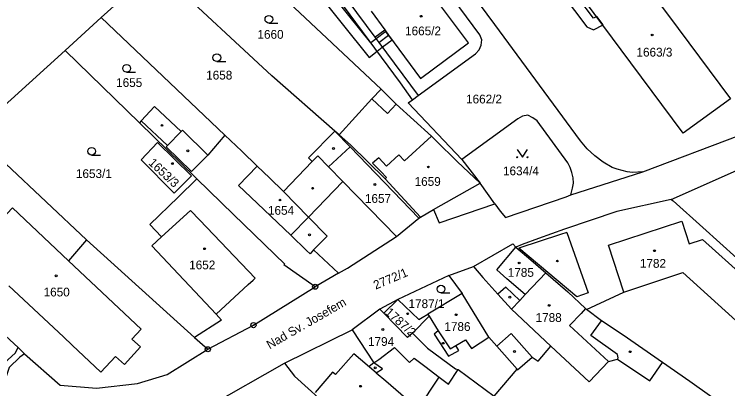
# Model space of a CAD drawing. Extents: x -644096 to -634268, y -1141430 to -1133463.
# Drawn here: x -638620.8 to -638482.7, y -1138797.1 to -1138724.5 of the extents above; entities that cross this region are included whole.
import ezdxf

# ---------------------------------------------------------------- set-up
doc = ezdxf.new("R2010")
doc.units = 0
for name, color, linetype in [('_CIVIL_CONSTRUCTION', 7, 'Continuous'), ('B_Hranice _3D', 7, 'Continuous'), ('M_Svah_Nasyp', 7, 'Continuous'), ('M_Svah_Zarez', 7, 'Continuous'), ('svrsek_osa_sjezdy', 7, 'Continuous'), ('svrsek_osa_terminal_VRT', 7, 'Continuous'), ('svrsek_osa_VRT', 7, 'Continuous'), ('svrsek_popisy_VRT', 7, 'Continuous'), ('terminal_VRT', 7, 'Continuous')]:
    doc.layers.add(name, color=color, linetype=linetype)

msp = doc.modelspace()

# ---------------------------------------------------------------- linework, layer by layer
at = {"layer": '_CIVIL_CONSTRUCTION'}
for centre, radius in [((-638562.53, -1138777.32), 0.5), ((-638562.53, -1138777.32), 0.0303), ((-638574.48, -1138784.76), 0.5), ((-638574.48, -1138784.76), 0.0303), ((-638583.32, -1138789.44), 0.5), ((-638583.32, -1138789.44), 0.0303)]:
    msp.add_circle(centre, radius, dxfattribs=at)
at = {"layer": 'B_Hranice _3D'}
for points in [[(-638516.88, -1138717.65), (-638509.92, -1138726.99), (-638508.68, -1138727.58), (-638506.81, -1138726.61), (-638508.02, -1138724.98), (-638508.67, -1138725.32), (-638514.71, -1138717.22)], [(-638562.78, -1138719.47), (-638552.11, -1138732.89), (-638550.55, -1138731.7), (-638549.55, -1138730.93), (-638547.64, -1138729.47), (-638548.31, -1138728.56), (-638548.83, -1138727.86), (-638550.74, -1138729.32), (-638551.74, -1138730.09), (-638560.55, -1138719.07)]]:
    msp.add_lwpolyline(points, dxfattribs=at)
at = {"layer": 'M_Svah_Nasyp'}
for p, q in [((-638551, -1138728.97), (-638549.06, -1138727.54)), ((-638550.21, -1138730.03), (-638548.31, -1138728.56)), ((-638551.53, -1138740.94), (-638548.55, -1138743.79)), ((-638543.67, -1138741.08), (-638542.62, -1138740.29)), ((-638548.55, -1138743.79), (-638546.84, -1138741.93)), ((-638591.13, -1138749.95), (-638596.21, -1138745.21)), ((-638555.78, -1138750.23), (-638558.72, -1138747.18)), ((-638588.47, -1138747.23), (-638591.13, -1138749.95)), ((-638540, -1138748.12), (-638545.24, -1138752.92)), ((-638591.37, -1138750.21), (-638591.13, -1138749.95)), ((-638586.49, -1138755), (-638591.37, -1138750.21)), ((-638559.94, -1138754.09), (-638555.78, -1138750.23)), ((-638555.78, -1138750.23), (-638542.44, -1138764.06)), ((-638583.34, -1138751.82), (-638586.49, -1138755)), ((-638563.13, -1138753.06), (-638562.03, -1138751.93)), ((-638562.03, -1138751.93), (-638559.94, -1138754.09)), ((-638550.23, -1138752.36), (-638551.41, -1138753.38)), ((-638548.7, -1138753.99), (-638550.23, -1138752.36)), ((-638546.35, -1138751.78), (-638548.7, -1138753.99)), ((-638545.24, -1138752.92), (-638546.35, -1138751.78)), ((-638577.35, -1138757.69), (-638573.73, -1138753.97)), ((-638559.94, -1138754.09), (-638557.15, -1138756.96)), ((-638551.41, -1138753.38), (-638549.85, -1138755.01)), ((-638548.75, -1138756.17), (-638549.85, -1138755.01)), ((-638548.75, -1138756.17), (-638549, -1138756.41)), ((-638577.35, -1138757.69), (-638575.01, -1138759.95)), ((-638563.83, -1138763.85), (-638557.15, -1138756.96)), ((-638557.15, -1138756.96), (-638546.81, -1138767.62)), ((-638539.64, -1138762.36), (-638530.56, -1138757.24)), ((-638575.01, -1138759.95), (-638567.22, -1138767.3)), ((-638586.65, -1138762.52), (-638592.26, -1138767.68)), ((-638584.84, -1138764.42), (-638586.65, -1138762.52)), ((-638574.13, -1138775.64), (-638584.84, -1138764.42)), ((-638560.22, -1138767.5), (-638563.83, -1138763.85)), ((-638505.75, -1138769.27), (-638491.57, -1138764.59)), ((-638491.57, -1138764.59), (-638490.13, -1138769.03)), ((-638562.83, -1138770.2), (-638560.22, -1138767.5)), ((-638515.02, -1138767.21), (-638523.12, -1138769.85)), ((-638513.8, -1138766.79), (-638515.02, -1138767.21)), ((-638513.8, -1138766.79), (-638509.71, -1138778.51)), ((-638502.76, -1138778.35), (-638505.75, -1138769.27)), ((-638490.13, -1138769.03), (-638487.53, -1138768.18)), ((-638474.86, -1138779.64), (-638487.53, -1138768.18)), ((-638527.38, -1138774.04), (-638523.7, -1138769.64)), ((-638511.88, -1138779.28), (-638523.12, -1138769.85)), ((-638596.24, -1138785.57), (-638610.26, -1138772.32)), ((-638525.4, -1138775.76), (-638527.38, -1138774.04)), ((-638575.49, -1138776.9), (-638574.54, -1138776.02)), ((-638574.54, -1138776.02), (-638574.13, -1138775.64)), ((-638521.85, -1138778.84), (-638525.4, -1138775.76)), ((-638611.27, -1138787.06), (-638621.81, -1138777.13)), ((-638581.71, -1138782.65), (-638575.49, -1138776.9)), ((-638525.61, -1138777.38), (-638527.16, -1138778.77)), ((-638522.94, -1138780), (-638525.61, -1138777.38)), ((-638509.71, -1138778.51), (-638511.88, -1138779.28)), ((-638549.27, -1138782.44), (-638546.54, -1138779.77)), ((-638524.54, -1138781.7), (-638516.94, -1138788.81)), ((-638510.19, -1138781.56), (-638511.04, -1138782.51)), ((-638540.48, -1138783.05), (-638538.69, -1138785.87)), ((-638511.04, -1138782.51), (-638513.32, -1138784.86)), ((-638509.18, -1138786.74), (-638507.1, -1138783.9)), ((-638596.24, -1138785.57), (-638598.04, -1138787.48)), ((-638513.32, -1138784.86), (-638505.77, -1138791.81)), ((-638611.27, -1138787.06), (-638609.57, -1138788.66)), ((-638538.69, -1138785.87), (-638539.49, -1138786.52)), ((-638539.49, -1138786.52), (-638536.69, -1138790.79)), ((-638538.69, -1138785.87), (-638536.39, -1138789.36)), ((-638532.26, -1138789.32), (-638528.89, -1138787.11)), ((-638527.39, -1138788.82), (-638524.56, -1138786.36)), ((-638524.56, -1138786.36), (-638520.55, -1138790.97)), ((-638504.02, -1138790.45), (-638509.18, -1138786.74)), ((-638598.04, -1138787.48), (-638596.36, -1138788.95)), ((-638535.28, -1138788.69), (-638533.46, -1138787.59)), ((-638533.46, -1138787.59), (-638532.26, -1138789.32)), ((-638604.05, -1138793.86), (-638609.57, -1138788.66)), ((-638596.36, -1138788.95), (-638599.46, -1138792.39)), ((-638550.18, -1138791.44), (-638547.16, -1138789.1)), ((-638547.16, -1138789.1), (-638544.26, -1138791.97)), ((-638536.69, -1138790.79), (-638534.72, -1138789.68)), ((-638536.39, -1138789.36), (-638535.28, -1138788.69)), ((-638534.72, -1138789.68), (-638535.28, -1138788.69)), ((-638601.21, -1138790.85), (-638604.05, -1138793.86)), ((-638599.46, -1138792.39), (-638601.21, -1138790.85)), ((-638555.06, -1138790.31), (-638558.58, -1138794.35)), ((-638550.7, -1138793.98), (-638555.06, -1138790.31)), ((-638544.26, -1138791.97), (-638543.37, -1138791.14)), ((-638543.37, -1138791.14), (-638541.3, -1138792.71)), ((-638504.03, -1138791.37), (-638503.86, -1138791.12)), ((-638503.86, -1138791.12), (-638504.02, -1138790.45)), ((-638551.2, -1138792.05), (-638550.18, -1138791.44)), ((-638549.52, -1138793.21), (-638551.2, -1138792.05)), ((-638541.3, -1138792.71), (-638538.5, -1138794.84)), ((-638559.15, -1138793.89), (-638562.53, -1138797.83)), ((-638558.58, -1138794.35), (-638559.15, -1138793.89)), ((-638550.7, -1138793.98), (-638549.52, -1138793.21))]:
    msp.add_line(p, q, dxfattribs=at)
at = {"layer": 'M_Svah_Zarez'}
for centre in [(-638542.01, -1138724.92), (-638497.28, -1138728.55), (-638592.18, -1138746.07), (-638587.18, -1138751), (-638558.97, -1138750.53), (-638590.17, -1138753.47), (-638540.62, -1138754.12), (-638563.02, -1138758.25), (-638550.96, -1138757.51), (-638569.34, -1138760.52), (-638563.64, -1138767.27), (-638583.93, -1138769.96), (-638496.85, -1138770.35), (-638523.05, -1138772.72), (-638515.65, -1138772.34), (-638612.68, -1138775.21), (-638524.85, -1138779.34), (-638517.23, -1138780.94), (-638544.62, -1138782.55), (-638535.23, -1138782.75), (-638549.43, -1138785.61), (-638537.75, -1138788.27), (-638523.95, -1138789.86), (-638501.55, -1138789.92), (-638550.89, -1138793.03), (-638553.73, -1138796.61)]:
    msp.add_circle(centre, 0.175, dxfattribs=at)
at = {"layer": 'svrsek_osa_sjezdy'}
for p, q in [((-638571.49, -1138726.25), (-638569.74, -1138726.25)), ((-638581.56, -1138733.69), (-638579.81, -1138733.69)), ((-638599.03, -1138735.76), (-638597.28, -1138735.76)), ((-638605.81, -1138751.82), (-638604.06, -1138751.82)), ((-638538.18, -1138778.53), (-638536.43, -1138778.53))]:
    msp.add_line(p, q, dxfattribs=at)
msp.add_lwpolyline([(-638523.42, -1138750.74), (-638522.42, -1138752.24), (-638521.42, -1138750.74)], dxfattribs=at)
for centre, radius in [((-638571.49, -1138725.5), 0.75), ((-638581.56, -1138732.94), 0.75), ((-638599.03, -1138735.01), 0.75), ((-638605.81, -1138751.07), 0.75), ((-638523.42, -1138752.24), 0.1), ((-638521.42, -1138752.24), 0.1), ((-638538.18, -1138777.78), 0.75)]:
    msp.add_circle(centre, radius, dxfattribs=at)
at = {"layer": 'svrsek_osa_terminal_VRT'}
msp.add_arc((-642050.26, -1145189.6), 8802.25, 41.413152, 75.317049, dxfattribs=at)
at = {"layer": 'terminal_VRT'}
for p, q in [((-638549.77, -1138739.07), (-638583.85, -1138706.91)), ((-638603.95, -1138725.19), (-638593.34, -1138715.54)), ((-638610.94, -1138731.55), (-638603.95, -1138725.19)), ((-638580.02, -1138747.98), (-638603.95, -1138725.19)), ((-638596.55, -1138745.55), (-638610.94, -1138731.55)), ((-638557.88, -1138747.91), (-638558.72, -1138747.18)), ((-638534.13, -1138752.67), (-638530.56, -1138757.24)), ((-638622.44, -1138753.54), (-638606.79, -1138768.21)), ((-638513.04, -1138759.51), (-638499.08, -1138755.07)), ((-638527.75, -1138761.25), (-638530.56, -1138757.24)), ((-638585.87, -1138787.16), (-638606.79, -1138768.21)), ((-638536.68, -1138775.12), (-638531.9, -1138773.41)), ((-638558, -1138774.71), (-638562.53, -1138777.32)), ((-638536.68, -1138775.12), (-638546.54, -1138779.77)), ((-638536.68, -1138775.12), (-638534.08, -1138778.66)), ((-638534.08, -1138778.66), (-638540.73, -1138782.65)), ((-638546.54, -1138779.77), (-638550.04, -1138781.65)), ((-638550.04, -1138781.65), (-638555.36, -1138785.69)), ((-638568.46, -1138792.11), (-638555.36, -1138785.69)), ((-638585.87, -1138787.16), (-638583.32, -1138789.44)), ((-638620.01, -1138789.1), (-638618.77, -1138790.33)), ((-638587.19, -1138802.76), (-638568.46, -1138792.11)), ((-638527.88, -1138798.5), (-638523.43, -1138793.31))]:
    msp.add_line(p, q, dxfattribs=at)
for points in [[(-638499.08, -1138755.07), (-638501.11, -1138755.17), (-638502.13, -1138755.03), (-638504.09, -1138754.57), (-638505.04, -1138754.21), (-638506.8, -1138753.2), (-638508.38, -1138751.97), (-638509.85, -1138750.58), (-638511.17, -1138749.06), (-638527.78, -1138726.5), (-638543.28, -1138705.46), (-638558.85, -1138684.28), (-638561.7, -1138686.42)], [(-638534.13, -1138752.67), (-638544.55, -1138741.72), (-638543.67, -1138741.08), (-638546.04, -1138737.83), (-638560.75, -1138717.84), (-638570.49, -1138704.62), (-638571.37, -1138705.26), (-638571.94, -1138704.48), (-638570.06, -1138703.09), (-638569.29, -1138704.13), (-638560.5, -1138716.09), (-638559.73, -1138717.09), (-638551, -1138728.97), (-638550.21, -1138730.03), (-638542.62, -1138740.29), (-638531.47, -1138732.18), (-638530.79, -1138731.41), (-638530.41, -1138730.49), (-638530.27, -1138729.47), (-638530.63, -1138728.52), (-638546.11, -1138707.52), (-638561.7, -1138686.42)], [(-638482.1, -1138740.9), (-638491.27, -1138747.6), (-638501.4, -1138733.92), (-638513.92, -1138717.01), (-638504.79, -1138710.48), (-638492.26, -1138727.28), (-638482.1, -1138740.9)], [(-638558.72, -1138747.18), (-638570.95, -1138736.45), (-638591.38, -1138717.39), (-638593.34, -1138715.54)], [(-638551.7, -1138723.96), (-638549.06, -1138727.54), (-638548.31, -1138728.56), (-638542.13, -1138736.95), (-638532.88, -1138730.1), (-638539.03, -1138721.76), (-638538.05, -1138721.04), (-638538.7, -1138720.16), (-638539.68, -1138720.88), (-638542.43, -1138717.15), (-638542.91, -1138717.51)], [(-638610.94, -1138731.55), (-638624.94, -1138744.23), (-638623.08, -1138751.59), (-638622.44, -1138753.54)], [(-638708.41, -1138736.6), (-638702.29, -1138744.62), (-638698.13, -1138749.97), (-638695.12, -1138752.83), (-638691.99, -1138756.09), (-638683.9, -1138764.11), (-638680.98, -1138767.32), (-638674.8, -1138773.31), (-638673.45, -1138774.76), (-638672.14, -1138776.09), (-638670.5, -1138777.81), (-638668.28, -1138779.97), (-638666.05, -1138782.49), (-638650.46, -1138798.14), (-638649.22, -1138799.51), (-638647.88, -1138800.13), (-638645.04, -1138799.69), (-638637.57, -1138796.66), (-638628.73, -1138793.81), (-638624.81, -1138793.14), (-638623.38, -1138792.64), (-638622.64, -1138792.08), (-638620.59, -1138790.17), (-638620.01, -1138789.1)], [(-638549.77, -1138739.07), (-638551.53, -1138740.94), (-638557.88, -1138747.91)], [(-638530.56, -1138757.24), (-638535.02, -1138753.06), (-638539.13, -1138749.08), (-638540, -1138748.12), (-638546.84, -1138741.93), (-638549.77, -1138739.07)], [(-638580.02, -1138747.98), (-638583.34, -1138751.82), (-638588.23, -1138747.01), (-638588.47, -1138747.23), (-638593.61, -1138742.42), (-638596.21, -1138745.21), (-638596.55, -1138745.55)], [(-638499.08, -1138755.07), (-638480.33, -1138747.94), (-638468.63, -1138742.71)], [(-638513.04, -1138759.51), (-638512.7, -1138758.22), (-638512.55, -1138757.23), (-638512.59, -1138756.24), (-638512.82, -1138755.21), (-638513.15, -1138754.25), (-638513.62, -1138753.34), (-638519.58, -1138745.21), (-638520.38, -1138744.57), (-638521.36, -1138744.1), (-638522.41, -1138744.27), (-638523.32, -1138744.77), (-638534.13, -1138752.67)], [(-638585.41, -1138756.39), (-638585.74, -1138756.07), (-638596.55, -1138745.55)], [(-638558.72, -1138747.18), (-638563.85, -1138752.37), (-638563.13, -1138753.06), (-638568.64, -1138758.84)], [(-638568.64, -1138758.84), (-638571.36, -1138756.25), (-638573.73, -1138753.97), (-638576.75, -1138751.06), (-638578.95, -1138749), (-638580.02, -1138747.98)], [(-638542.12, -1138763.82), (-638549, -1138756.41), (-638555.67, -1138749.86), (-638557.88, -1138747.91)], [(-638586.49, -1138755.84), (-638593.06, -1138749.41), (-638596.22, -1138752.72), (-638589.81, -1138759.2), (-638586.49, -1138755.84)], [(-638493.63, -1138760.4), (-638477.46, -1138753.26), (-638472.42, -1138752.17), (-638462.35, -1138750.68)], [(-638585.41, -1138756.39), (-638589.08, -1138759.96), (-638594.56, -1138765.29)], [(-638562.53, -1138777.32), (-638568.57, -1138773.08), (-638568.41, -1138772.98), (-638578.33, -1138763.32), (-638585.41, -1138756.39)], [(-638558, -1138774.71), (-638562.83, -1138770.2), (-638563.53, -1138770.92), (-638564.22, -1138770.27), (-638567.22, -1138767.3), (-638563.83, -1138763.85), (-638568.64, -1138758.84)], [(-638527.75, -1138761.25), (-638526.74, -1138762.69), (-638525.66, -1138763.89), (-638513.93, -1138759.91), (-638513.04, -1138759.51)], [(-638493.63, -1138760.4), (-638504.16, -1138762.75), (-638514.27, -1138766.2), (-638519.3, -1138767.97), (-638522.44, -1138769.13), (-638523.7, -1138769.64)], [(-638493.63, -1138760.4), (-638493.23, -1138760.7), (-638487.46, -1138765.84), (-638480.88, -1138771.76), (-638480.67, -1138771.94), (-638478.64, -1138773.62), (-638473.73, -1138777.76), (-638473.41, -1138778.03)], [(-638606.79, -1138768.21), (-638610.26, -1138772.32), (-638621.13, -1138762.06), (-638628.97, -1138770.38), (-638633.45, -1138775.13)], [(-638542.12, -1138763.82), (-638539.64, -1138762.36), (-638538.55, -1138764.95), (-638527.75, -1138761.25)], [(-638558, -1138774.71), (-638556.25, -1138773.72), (-638546.81, -1138767.62), (-638542.44, -1138764.06), (-638542.12, -1138763.82)], [(-638594.56, -1138765.29), (-638592.26, -1138767.68), (-638594.16, -1138769.42), (-638581.71, -1138782.65), (-638580.64, -1138783.77), (-638585.87, -1138787.16)], [(-638531.9, -1138773.41), (-638524.26, -1138769), (-638523.7, -1138769.64)], [(-638523.7, -1138769.64), (-638520.8, -1138772.1), (-638517.86, -1138774.6)], [(-638531.9, -1138773.41), (-638530.05, -1138775.53), (-638527.16, -1138778.77), (-638524.54, -1138781.7), (-638522.94, -1138780), (-638521.85, -1138778.84), (-638517.86, -1138774.6)], [(-638517.86, -1138774.6), (-638513.6, -1138778.31), (-638510.19, -1138781.56), (-638510.02, -1138781.72)], [(-638510.02, -1138781.72), (-638502.76, -1138778.35), (-638491.38, -1138774.58), (-638479.74, -1138785.06), (-638474.86, -1138779.64), (-638473.41, -1138778.03)], [(-638620.01, -1138789.1), (-638622.48, -1138786.86), (-638625.94, -1138790.42), (-638636.99, -1138779.8), (-638633.62, -1138776.22), (-638633.94, -1138775.65), (-638633.45, -1138775.13)], [(-638583.32, -1138789.44), (-638574.48, -1138784.76), (-638562.53, -1138777.32)], [(-638523.43, -1138793.31), (-638527.39, -1138788.82), (-638528.89, -1138787.11), (-638534.08, -1138778.66)], [(-638546.54, -1138779.77), (-638542.46, -1138783.69), (-638541.8, -1138783.29), (-638540.73, -1138782.65)], [(-638543.67, -1138786.35), (-638544.66, -1138787.14), (-638549.27, -1138782.44), (-638550.04, -1138781.65)], [(-638495.3, -1138791.99), (-638502.89, -1138786.68), (-638507.1, -1138783.9), (-638510.02, -1138781.72)], [(-638540.73, -1138782.65), (-638540.48, -1138783.05), (-638543.67, -1138786.35)], [(-638555.36, -1138785.69), (-638551.2, -1138792.05), (-638552.05, -1138792.75), (-638550.7, -1138793.98), (-638548.85, -1138795.53), (-638546.93, -1138797.2), (-638542.62, -1138800.95)], [(-638543.67, -1138786.35), (-638540.76, -1138789.2), (-638535.38, -1138793.21), (-638534.86, -1138793.34)], [(-638618.77, -1138790.33), (-638611.92, -1138796.38), (-638604.88, -1138796.97), (-638596.92, -1138796.07), (-638591.15, -1138794.33), (-638583.32, -1138789.44)], [(-638523.43, -1138793.31), (-638523.34, -1138793.41), (-638520.55, -1138790.97), (-638519.34, -1138791.77), (-638516.94, -1138788.81), (-638509.5, -1138795.72), (-638505.77, -1138791.81), (-638504.03, -1138791.37), (-638497.76, -1138795.54), (-638495.3, -1138791.99)], [(-638618.77, -1138790.33), (-638619.73, -1138790.97), (-638621.79, -1138792.94), (-638622.51, -1138795.09), (-638627.88, -1138795.6), (-638633.73, -1138797.3), (-638644.94, -1138801.7), (-638646.73, -1138801.79), (-638648.71, -1138801.89), (-638650.93, -1138801.16)], [(-638568.46, -1138792.11), (-638566.5, -1138794.65), (-638559.21, -1138801.26), (-638555.44, -1138804.63), (-638554.46, -1138805.29), (-638550.19, -1138808.46)], [(-638471, -1138809.56), (-638474.34, -1138806.84), (-638489.99, -1138795.71), (-638495.3, -1138791.99)], [(-638542.62, -1138800.95), (-638538.5, -1138794.84), (-638536.73, -1138796.18), (-638534.86, -1138793.34)], [(-638534.86, -1138793.34), (-638529.6, -1138797.24), (-638527.88, -1138798.5)]]:
    msp.add_lwpolyline(points, dxfattribs=at)

# ---------------------------------------------------------------- texts
at = {"layer": 'svrsek_osa_VRT'}
for s, p in [('1660', (-638573.7, -1138729.28)), ('1665/2', (-638545.13, -1138728.61)), ('1663/3', (-638500.33, -1138732.73)), ('1658', (-638583.63, -1138737.18)), ('1655', (-638601.06, -1138738.62)), ('1662/2', (-638533.32, -1138741.81)), ('1634/4', (-638526.17, -1138755.73)), ('1653/1', (-638608.85, -1138756.26)), ('1659', (-638543.28, -1138757.78)), ('1657', (-638552.9, -1138761.07)), ('1654', (-638571.67, -1138763.38)), ('1782', (-638499.67, -1138773.65)), ('1652', (-638586.92, -1138773.95)), ('1785', (-638525.25, -1138775.4)), ('1650', (-638615.1, -1138779.2)), ('1787/1', (-638544.46, -1138781.46)), ('1788', (-638519.86, -1138784.14)), ('1786', (-638537.52, -1138785.89)), ('1794', (-638552.3, -1138788.79))]:
    msp.add_text(s, height=1.7, dxfattribs=at).set_placement(p)
for s, rotation, p in [('1653/3', 317, (-638594.93, -1138753.49)), ('2772/1', 23, (-638550.83, -1138777.9)), ('1787/2', 318, (-638549.12, -1138782.48))]:
    msp.add_text(s, height=1.7, rotation=rotation, dxfattribs=at).set_placement(p)
at = {"layer": 'svrsek_popisy_VRT'}
msp.add_text('Nad Sv. Josefem', height=1.7, rotation=30, dxfattribs=at).set_placement((-638571.34, -1138789.46))

doc.saveas('drawing.dxf')
